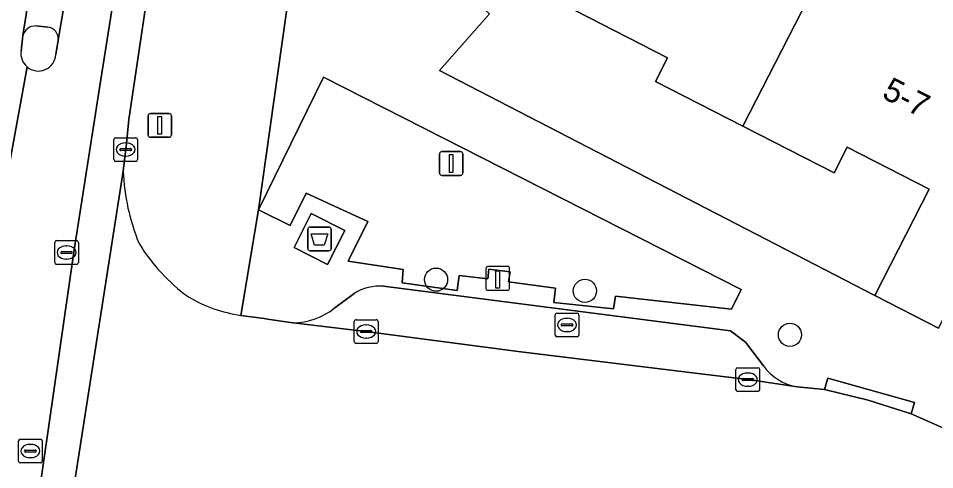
# Model space of a CAD drawing. Extents: x 160349 to 161355, y 381727 to 382854.
# Drawn here: x 160886.69 to 160925.38, y 382435.22 to 382454.27 of the extents above; entities that cross this region are included whole.
import ezdxf

# ---------------------------------------------------------------- set-up
doc = ezdxf.new("R2010")
doc.units = 0
for name, color, linetype in [('IMGEO_Afval_apart_plaats', 7, 'Continuous'), ('IMGEO_Boom', 7, 'Continuous'), ('IMGEO_Erf', 7, 'Continuous'), ('IMGEO_Groenvoorziening', 7, 'Continuous'), ('IMGEO_Kolk', 7, 'Continuous'), ('IMGEO_Laadpaal', 7, 'Continuous'), ('IMGEO_Lichtmast', 7, 'Continuous'), ('IMGEO_Pand', 7, 'Continuous'), ('IMGEO_Pand_nummerreeks', 7, 'Continuous'), ('IMGEO_Parkeervlak_open', 7, 'Continuous'), ('IMGEO_Rijbaan_lokaal_gesloten', 7, 'Continuous'), ('IMGEO_Rijbaan_lokaal_open', 7, 'Continuous'), ('IMGEO_Rioolput', 7, 'Continuous'), ('IMGEO_Verkeerseiland_open', 7, 'Continuous'), ('IMGEO_Voetpad_gesloten', 7, 'Continuous'), ('IMGEO_Voetpad_open', 7, 'Continuous')]:
    doc.layers.add(name, color=color, linetype=linetype)

msp = doc.modelspace()

# ---------------------------------------------------------------- linework, layer by layer
at = {"layer": 'IMGEO_Afval_apart_plaats'}
for p, q in [((160898.913, 382444.558), (160898.913, 382445.358)), ((160898.913, 382445.358), (160898.913, 382444.558)), ((160899.013, 382445.458), (160899.803, 382445.458)), ((160899.803, 382445.458), (160899.013, 382445.458)), ((160899.903, 382445.358), (160899.903, 382444.558)), ((160899.903, 382444.558), (160899.903, 382445.358)), ((160899.803, 382444.458), (160899.013, 382444.458)), ((160899.013, 382444.458), (160899.803, 382444.458))]:
    msp.add_line(p, q, dxfattribs=at)
msp.add_lwpolyline([(160899.056, 382445.172), (160899.76, 382445.172), (160899.611, 382444.702), (160899.205, 382444.702), (160899.056, 382445.172)], dxfattribs=at)
for centre, start, end in [((160899.013, 382445.358), 90, 180), ((160899.013, 382445.358), 90, 180), ((160899.803, 382445.358), 0, 90), ((160899.803, 382445.358), 360, 90), ((160899.013, 382444.558), 180, 270), ((160899.013, 382444.558), 180, 270), ((160899.803, 382444.558), 270, 0), ((160899.803, 382444.558), 270, 0)]:
    msp.add_arc(centre, 0.1, start, end, dxfattribs=at)
at = {"layer": 'IMGEO_Boom'}
for centre in [(160904.329, 382443.242), (160910.613, 382442.768), (160919.272, 382440.914)]:
    msp.add_circle(centre, 0.489, dxfattribs=at)
at = {"layer": 'IMGEO_Erf'}
msp.add_lwpolyline([(160906.592, 382454.452), (160904.48, 382452.066), (160922.851, 382442.573), (160925.147, 382447.059), (160921.691, 382448.829), (160921.135, 382447.744), (160917.282, 382449.717), (160913.592, 382451.607), (160914.103, 382452.604), (160910.201, 382454.603)], dxfattribs=at)
at = {"layer": 'IMGEO_Groenvoorziening'}
msp.add_lwpolyline([(160917.208, 382442.826), (160899.584, 382451.793), (160896.839, 382446.183), (160898.176, 382445.52), (160898.846, 382446.895), (160901.455, 382445.693), (160900.619, 382444.022), (160902.937, 382443.671), (160902.893, 382443.102), (160905.221, 382442.785), (160905.31, 382443.413), (160906.51, 382443.282), (160906.556, 382443.679), (160907.46, 382443.568), (160907.39, 382443.148), (160909.369, 382442.886), (160909.297, 382442.281), (160911.82, 382442.014), (160911.91, 382442.543), (160916.797, 382441.995)], close=True, dxfattribs=at)
at = {"layer": 'IMGEO_Kolk'}
for p, q in [((160890.727, 382448.306), (160890.727, 382449.158)), ((160890.802, 382449.232), (160891.654, 382449.232)), ((160891.728, 382449.158), (160891.728, 382448.306)), ((160890.986, 382448.726), (160890.986, 382448.738)), ((160891.029, 382448.775), (160891.427, 382448.775)), ((160891.215, 382449.012), (160891.24, 382449.012)), ((160891.47, 382448.738), (160891.47, 382448.726)), ((160891.424, 382448.689), (160891.026, 382448.689)), ((160891.238, 382448.452), (160891.213, 382448.452)), ((160891.654, 382448.232), (160890.802, 382448.232)), ((160900.879, 382440.627), (160900.879, 382441.479)), ((160900.954, 382441.553), (160901.806, 382441.553)), ((160901.88, 382441.479), (160901.88, 382440.627)), ((160901.138, 382441.047), (160901.138, 382441.059)), ((160901.576, 382441.01), (160901.178, 382441.01)), ((160901.181, 382441.096), (160901.579, 382441.096)), ((160901.367, 382441.333), (160901.392, 382441.333)), ((160901.622, 382441.059), (160901.622, 382441.047)), ((160901.39, 382440.773), (160901.365, 382440.773)), ((160901.806, 382440.553), (160900.954, 382440.553)), ((160917.066, 382439.523), (160917.918, 382439.523)), ((160916.991, 382438.597), (160916.991, 382439.449)), ((160917.293, 382439.066), (160917.691, 382439.066)), ((160917.479, 382439.303), (160917.504, 382439.303)), ((160917.992, 382439.449), (160917.992, 382438.597)), ((160917.25, 382439.017), (160917.25, 382439.029)), ((160917.688, 382438.98), (160917.29, 382438.98)), ((160917.502, 382438.743), (160917.477, 382438.743)), ((160917.734, 382439.029), (160917.734, 382439.017)), ((160917.918, 382438.523), (160917.066, 382438.523))]:
    msp.add_line(p, q, dxfattribs=at)
for points in [[(160890.727, 382448.306), (160890.727, 382449.158)], [(160890.802, 382449.232), (160891.654, 382449.232)], [(160891.728, 382449.158), (160891.728, 382448.306)], [(160891.654, 382448.232), (160890.802, 382448.232)], [(160900.879, 382440.627), (160900.879, 382441.479)], [(160900.954, 382441.553), (160901.806, 382441.553)], [(160901.88, 382441.479), (160901.88, 382440.627)], [(160901.806, 382440.553), (160900.954, 382440.553)], [(160917.066, 382439.523), (160917.918, 382439.523)], [(160916.991, 382438.597), (160916.991, 382439.449)], [(160917.992, 382439.449), (160917.992, 382438.597)], [(160917.918, 382438.523), (160917.066, 382438.523)]]:
    msp.add_lwpolyline(points, dxfattribs=at)
for centre, radius, start, end in [((160890.804, 382449.156), 0.0765, 91.552, 178.448), ((160890.804, 382449.156), 0.0765, 91.552, 178.448), ((160891.652, 382449.156), 0.0765, 1.552, 88.448), ((160891.652, 382449.156), 0.0765, 1.552, 88.448), ((160891.026, 382448.735), 0.0403, 85.8775, 175.7526), ((160891.431, 382448.737), 0.0386, 1.7309, 96.639), ((160891.023, 382448.725), 0.0366, 178.938, 274.7102), ((160891.427, 382448.732), 0.043, 264.8664, 352.4533), ((160890.804, 382448.308), 0.0765, 181.552, 268.448), ((160890.804, 382448.308), 0.0765, 181.552, 268.448), ((160891.652, 382448.308), 0.0765, 271.552, 358.448), ((160891.652, 382448.308), 0.0765, 271.552, 358.448), ((160900.956, 382441.477), 0.0765, 91.552, 178.448), ((160900.956, 382441.477), 0.0765, 91.552, 178.448), ((160901.804, 382441.477), 0.0765, 1.552, 88.448), ((160901.804, 382441.477), 0.0765, 1.552, 88.448), ((160901.178, 382441.056), 0.0403, 85.8775, 175.7526), ((160901.175, 382441.046), 0.0366, 178.938, 274.7102), ((160901.579, 382441.053), 0.043, 264.8664, 352.4533), ((160901.583, 382441.058), 0.0386, 1.7309, 96.639), ((160900.956, 382440.629), 0.0765, 181.552, 268.448), ((160900.956, 382440.629), 0.0765, 181.552, 268.448), ((160901.804, 382440.629), 0.0765, 271.552, 358.448), ((160901.804, 382440.629), 0.0765, 271.552, 358.448), ((160917.068, 382439.447), 0.0765, 91.552, 178.448), ((160917.068, 382439.447), 0.0765, 91.552, 178.448), ((160917.916, 382439.447), 0.0765, 1.552, 88.448), ((160917.916, 382439.447), 0.0765, 1.552, 88.448), ((160917.29, 382439.026), 0.0403, 85.8775, 175.7526), ((160917.695, 382439.028), 0.0386, 1.7309, 96.639), ((160917.287, 382439.016), 0.0366, 178.938, 274.7102), ((160917.691, 382439.023), 0.043, 264.8664, 352.4533), ((160917.068, 382438.599), 0.0765, 181.552, 268.448), ((160917.068, 382438.599), 0.0765, 181.552, 268.448), ((160917.916, 382438.599), 0.0765, 271.552, 358.448), ((160917.916, 382438.599), 0.0765, 271.552, 358.448)]:
    msp.add_arc(centre, radius, start, end, dxfattribs=at)
for centre, major_axis, ratio, start_param, end_param in [((160891.214, 382448.732), (-0.387, 0.002), 0.722429, 4.712389, 7.853982), ((160891.239, 382448.732), (-0.39, 0.002), 0.717154, 1.570796, 4.712389), ((160901.366, 382441.053), (-0.387, 0.002), 0.722429, 4.712389, 7.853982), ((160901.391, 382441.053), (-0.39, 0.002), 0.717154, 1.570796, 4.712389), ((160917.478, 382439.023), (-0.387, 0.002), 0.722429, 4.712389, 7.853982), ((160917.503, 382439.023), (-0.39, 0.002), 0.717154, 1.570796, 4.712389)]:
    msp.add_ellipse(centre, major_axis=major_axis, ratio=ratio, start_param=start_param, end_param=end_param, dxfattribs=at)
at = {"layer": 'IMGEO_Laadpaal'}
for p, q in [((160906.435, 382443.712), (160906.435, 382442.871)), ((160906.435, 382443.712), (160906.435, 382442.871)), ((160907.351, 382443.796), (160906.51, 382443.796)), ((160907.351, 382443.796), (160906.51, 382443.796)), ((160907.435, 382442.88), (160907.435, 382443.721)), ((160907.435, 382442.88), (160907.435, 382443.721)), ((160906.519, 382442.796), (160907.36, 382442.796)), ((160906.519, 382442.796), (160907.36, 382442.796))]:
    msp.add_line(p, q, dxfattribs=at)
msp.add_lwpolyline([(160906.85, 382443.609), (160907.01, 382443.609), (160907.01, 382442.876), (160906.85, 382442.876), (160906.85, 382443.609)], dxfattribs=at)
for centre, start, end in [((160906.513, 382443.718), 92.4484, 184.2845), ((160906.513, 382443.718), 92.4484, 184.2845), ((160907.357, 382443.718), 2.4484, 94.2845), ((160907.357, 382443.718), 2.4484, 94.2845), ((160906.513, 382442.874), 182.4484, 274.2845), ((160906.513, 382442.874), 182.4484, 274.2845), ((160907.357, 382442.874), 272.4484, 4.2845), ((160907.357, 382442.874), 272.4484, 4.2845)]:
    msp.add_arc(centre, 0.0779, start, end, dxfattribs=at)
at = {"layer": 'IMGEO_Lichtmast'}
for p, q in [((160892.17, 382449.351), (160892.17, 382450.151)), ((160892.17, 382450.151), (160892.17, 382449.351)), ((160892.27, 382450.251), (160893.06, 382450.251)), ((160893.06, 382450.251), (160892.27, 382450.251)), ((160893.16, 382450.151), (160893.16, 382449.351)), ((160893.16, 382449.351), (160893.16, 382450.151)), ((160893.06, 382449.251), (160892.27, 382449.251)), ((160892.27, 382449.251), (160893.06, 382449.251)), ((160904.472, 382447.743), (160904.472, 382448.543)), ((160904.472, 382448.543), (160904.472, 382447.743)), ((160904.572, 382448.643), (160905.362, 382448.643)), ((160905.362, 382448.643), (160904.572, 382448.643)), ((160905.462, 382448.543), (160905.462, 382447.743)), ((160905.462, 382447.743), (160905.462, 382448.543)), ((160905.362, 382447.643), (160904.572, 382447.643)), ((160904.572, 382447.643), (160905.362, 382447.643))]:
    msp.add_line(p, q, dxfattribs=at)
for points in [[(160892.59, 382450.126), (160892.74, 382450.126), (160892.74, 382449.376), (160892.59, 382449.376), (160892.59, 382450.126)], [(160904.892, 382448.518), (160905.042, 382448.518), (160905.042, 382447.768), (160904.892, 382447.768), (160904.892, 382448.518)]]:
    msp.add_lwpolyline(points, dxfattribs=at)
for centre, start, end in [((160892.27, 382450.151), 90, 180), ((160892.27, 382450.151), 90, 180), ((160893.06, 382450.151), 0, 90), ((160893.06, 382450.151), 360, 90), ((160892.27, 382449.351), 180, 270), ((160892.27, 382449.351), 180, 270), ((160893.06, 382449.351), 270, 0), ((160893.06, 382449.351), 270, 0), ((160904.572, 382448.543), 90, 180), ((160904.572, 382448.543), 90, 180), ((160905.362, 382448.543), 0, 90), ((160905.362, 382448.543), 360, 90), ((160904.572, 382447.743), 180, 270), ((160904.572, 382447.743), 180, 270), ((160905.362, 382447.743), 270, 0), ((160905.362, 382447.743), 270, 0)]:
    msp.add_arc(centre, 0.1, start, end, dxfattribs=at)
at = {"layer": 'IMGEO_Pand'}
for points in [[(160917.282, 382449.717), (160923.327, 382461.522), (160919.518, 382463.473), (160918.973, 382462.408), (160915.627, 382464.115), (160915.796, 382464.488), (160915.375, 382464.704), (160912.481, 382459.054), (160910.201, 382454.603), (160914.103, 382452.604), (160913.592, 382451.607)], [(160917.282, 382449.717), (160921.135, 382447.744), (160921.691, 382448.829), (160925.147, 382447.059), (160922.851, 382442.573), (160925.539, 382441.196), (160927.255, 382444.549), (160929.535, 382448.999), (160930.431, 382450.748), (160929.78, 382451.081), (160931.168, 382453.792), (160929.43, 382454.682), (160930.608, 382456.981), (160930.227, 382457.177), (160930.017, 382456.768), (160926.597, 382458.52), (160927.136, 382459.572), (160923.327, 382461.522)]]:
    msp.add_lwpolyline(points, close=True, dxfattribs=at)
at = {"layer": 'IMGEO_Parkeervlak_open'}
for points in [[(160918.151, 382439.601), (160917.394, 382440.598), (160916.755, 382441.088), (160902.113, 382442.964)], [(160900.871, 382442.662), (160900.05, 382442.046)], [(160898.291, 382441.422), (160901.475, 382441.042), (160907.791, 382440.217), (160915.627, 382439.248), (160917.609, 382439.008), (160919.571, 382438.718)]]:
    msp.add_lwpolyline(points, dxfattribs=at)
for centre, radius, start, end in [((160901.963, 382440.876), 2.094, 85.8938, 121.4394), ((160898.275, 382444.257), 2.835, 270.3154, 308.7486), ((160919.95, 382440.911), 2.225, 216.0578, 260.1929)]:
    msp.add_arc(centre, radius, start, end, dxfattribs=at)
at = {"layer": 'IMGEO_Rijbaan_lokaal_gesloten'}
for points in [[(160890.141, 382451.415), (160892.108, 382463.874), (160895.895, 382489.251), (160897.813, 382502.989), (160899.617, 382517.022), (160901.158, 382529.153), (160902.092, 382536.989), (160905.633, 382566.169), (160907.994, 382582.53), (160908.748, 382586.303)], [(160892.108, 382463.874), (160890.141, 382451.415), (160889.059, 382444.497), (160885.584, 382420.595)], [(160886.811, 382452.89), (160886.888, 382453.538), (160887.226, 382455.684), (160887.327, 382456.328)], [(160888.814, 382456.17), (160888.738, 382455.514), (160888.376, 382453.349), (160888.276, 382452.743)], [(160885.402, 382408.232), (160887.753, 382425.309), (160888.221, 382429.209), (160888.323, 382429.899), (160891.119, 382447.814), (160891.257, 382448.985), (160891.354, 382449.993), (160892.217, 382455.785)], [(160870.943, 382366.742), (160870.039, 382363.675), (160871.535, 382363.229), (160871.549, 382363.225), (160872.864, 382367.516), (160875.093, 382376.203), (160878.093, 382391.995), (160879.468, 382401.203), (160881.177, 382413.62), (160883.781, 382431.953), (160885.906, 382445.891), (160887.065, 382452.22)], [(160887.065, 382452.22), (160885.906, 382445.891), (160883.781, 382431.953), (160881.177, 382413.62), (160879.468, 382401.203), (160878.093, 382391.995), (160875.093, 382376.203), (160872.864, 382367.516), (160871.549, 382363.225), (160874.812, 382362.252), (160876.305, 382367.268), (160878.01, 382373.759), (160879.223, 382378.677), (160880.076, 382382.874), (160881.485, 382391.022), (160882.6, 382398.989), (160883.453, 382405.054), (160885.584, 382420.595), (160889.059, 382444.497), (160890.141, 382451.415)]]:
    msp.add_lwpolyline(points, dxfattribs=at)
for centre, radius, start, end in [((160887.539, 382452.783), 0.736, 171.6437, 229.8802), ((160887.54, 382452.783), 0.737, 229.8517, 356.8649)]:
    msp.add_arc(centre, radius, start, end, dxfattribs=at)
at = {"layer": 'IMGEO_Rijbaan_lokaal_open'}
for points in [[(160891.119, 382447.814), (160888.323, 382429.899)], [(160939.126, 382430.357), (160930.938, 382434.626), (160927.192, 382436.347), (160924.383, 382437.577), (160922.575, 382438.159), (160920.731, 382438.61), (160919.571, 382438.718), (160917.609, 382439.008), (160915.627, 382439.248), (160907.791, 382440.217), (160901.475, 382441.042), (160898.291, 382441.422), (160898.083, 382441.442), (160897.21, 382441.577), (160897.079, 382441.596), (160896.089, 382441.736)]]:
    msp.add_lwpolyline(points, dxfattribs=at)
for centre, radius, start, end in [((160900.198, 382448.22), 9.088, 182.5635, 202.3066), ((160898.526, 382448.893), 7.897, 211.465, 233.8905), ((160896.966, 382447.789), 6.116, 239.6132, 261.7584)]:
    msp.add_arc(centre, radius, start, end, dxfattribs=at)
at = {"layer": 'IMGEO_Rioolput'}
for p, q in [((160888.305, 382444.887), (160889.157, 382444.887)), ((160888.23, 382443.961), (160888.23, 382444.813)), ((160888.718, 382444.667), (160888.743, 382444.667)), ((160889.231, 382444.813), (160889.231, 382443.961)), ((160888.489, 382444.381), (160888.489, 382444.393)), ((160888.927, 382444.344), (160888.529, 382444.344)), ((160888.532, 382444.43), (160888.93, 382444.43)), ((160888.741, 382444.107), (160888.716, 382444.107)), ((160888.973, 382444.393), (160888.973, 382444.381)), ((160889.157, 382443.887), (160888.305, 382443.887)), ((160909.435, 382441.83), (160910.287, 382441.83)), ((160909.36, 382440.904), (160909.36, 382441.756)), ((160909.848, 382441.61), (160909.873, 382441.61)), ((160910.361, 382441.756), (160910.361, 382440.904)), ((160909.619, 382441.324), (160909.619, 382441.336)), ((160910.057, 382441.287), (160909.659, 382441.287)), ((160909.662, 382441.373), (160910.06, 382441.373)), ((160909.871, 382441.05), (160909.846, 382441.05)), ((160910.103, 382441.336), (160910.103, 382441.324)), ((160910.287, 382440.83), (160909.435, 382440.83)), ((160886.703, 382435.584), (160886.703, 382436.436)), ((160886.778, 382436.51), (160887.63, 382436.51)), ((160887.704, 382436.436), (160887.704, 382435.584)), ((160886.962, 382436.004), (160886.962, 382436.016)), ((160887.005, 382436.053), (160887.403, 382436.053)), ((160887.191, 382436.29), (160887.216, 382436.29)), ((160887.446, 382436.016), (160887.446, 382436.004)), ((160887.4, 382435.967), (160887.002, 382435.967)), ((160887.214, 382435.73), (160887.189, 382435.73)), ((160887.63, 382435.51), (160886.778, 382435.51))]:
    msp.add_line(p, q, dxfattribs=at)
for points in [[(160888.305, 382444.887), (160889.157, 382444.887)], [(160888.23, 382443.961), (160888.23, 382444.813)], [(160889.231, 382444.813), (160889.231, 382443.961)], [(160889.157, 382443.887), (160888.305, 382443.887)], [(160909.435, 382441.83), (160910.287, 382441.83)], [(160909.36, 382440.904), (160909.36, 382441.756)], [(160910.361, 382441.756), (160910.361, 382440.904)], [(160910.287, 382440.83), (160909.435, 382440.83)], [(160886.703, 382435.584), (160886.703, 382436.436)], [(160886.778, 382436.51), (160887.63, 382436.51)], [(160887.704, 382436.436), (160887.704, 382435.584)], [(160887.63, 382435.51), (160886.778, 382435.51)]]:
    msp.add_lwpolyline(points, dxfattribs=at)
for centre, radius, start, end in [((160888.307, 382444.811), 0.0765, 91.552, 178.448), ((160888.307, 382444.811), 0.0765, 91.552, 178.448), ((160889.155, 382444.811), 0.0765, 1.552, 88.448), ((160889.155, 382444.811), 0.0765, 1.552, 88.448), ((160888.529, 382444.39), 0.0403, 85.8775, 175.7526), ((160888.526, 382444.38), 0.0366, 178.938, 274.7102), ((160888.93, 382444.387), 0.043, 264.8664, 352.4533), ((160888.934, 382444.392), 0.0386, 1.7309, 96.639), ((160888.307, 382443.963), 0.0765, 181.552, 268.448), ((160888.307, 382443.963), 0.0765, 181.552, 268.448), ((160889.155, 382443.963), 0.0765, 271.552, 358.448), ((160889.155, 382443.963), 0.0765, 271.552, 358.448), ((160909.437, 382441.754), 0.0765, 91.552, 178.448), ((160909.437, 382441.754), 0.0765, 91.552, 178.448), ((160910.285, 382441.754), 0.0765, 1.552, 88.448), ((160910.285, 382441.754), 0.0765, 1.552, 88.448), ((160909.659, 382441.333), 0.0403, 85.8775, 175.7526), ((160909.656, 382441.323), 0.0366, 178.938, 274.7102), ((160910.06, 382441.33), 0.043, 264.8664, 352.4533), ((160910.064, 382441.335), 0.0386, 1.7309, 96.639), ((160909.437, 382440.906), 0.0765, 181.552, 268.448), ((160909.437, 382440.906), 0.0765, 181.552, 268.448), ((160910.285, 382440.906), 0.0765, 271.552, 358.448), ((160910.285, 382440.906), 0.0765, 271.552, 358.448), ((160886.78, 382436.434), 0.0765, 91.552, 178.448), ((160886.78, 382436.434), 0.0765, 91.552, 178.448), ((160887.628, 382436.434), 0.0765, 1.552, 88.448), ((160887.628, 382436.434), 0.0765, 1.552, 88.448), ((160887.002, 382436.013), 0.0403, 85.8775, 175.7526), ((160886.999, 382436.003), 0.0366, 178.938, 274.7102), ((160887.403, 382436.01), 0.043, 264.8664, 352.4533), ((160887.407, 382436.015), 0.0386, 1.7309, 96.639), ((160886.78, 382435.586), 0.0765, 181.552, 268.448), ((160886.78, 382435.586), 0.0765, 181.552, 268.448), ((160887.628, 382435.586), 0.0765, 271.552, 358.448), ((160887.628, 382435.586), 0.0765, 271.552, 358.448)]:
    msp.add_arc(centre, radius, start, end, dxfattribs=at)
for centre, major_axis, ratio, start_param, end_param in [((160888.717, 382444.387), (-0.387, 0.002), 0.722429, 4.712389, 7.853982), ((160888.742, 382444.387), (-0.39, 0.002), 0.717154, 1.570796, 4.712389), ((160909.847, 382441.33), (-0.387, 0.002), 0.722429, 4.712389, 7.853982), ((160909.872, 382441.33), (-0.39, 0.002), 0.717154, 1.570796, 4.712389), ((160887.19, 382436.01), (-0.387, 0.002), 0.722429, 4.712389, 7.853982), ((160887.215, 382436.01), (-0.39, 0.002), 0.717154, 1.570796, 4.712389)]:
    msp.add_ellipse(centre, major_axis=major_axis, ratio=ratio, start_param=start_param, end_param=end_param, dxfattribs=at)
at = {"layer": 'IMGEO_Verkeerseiland_open'}
for points in [[(160887.939, 382453.897), (160887.438, 382453.947)], [(160886.888, 382453.538), (160886.811, 382452.89)], [(160888.276, 382452.743), (160888.376, 382453.349)]]:
    msp.add_lwpolyline(points, dxfattribs=at)
for centre, radius, start, end in [((160887.409, 382453.412), 0.536, 86.8523, 166.4194), ((160887.886, 382453.407), 0.493, 353.2653, 83.8755), ((160887.539, 382452.783), 0.736, 171.6437, 229.8802), ((160887.54, 382452.783), 0.737, 229.8517, 356.8649)]:
    msp.add_arc(centre, radius, start, end, dxfattribs=at)
at = {"layer": 'IMGEO_Voetpad_gesloten'}
msp.add_lwpolyline([(160900.48, 382445.318), (160899.062, 382446.034), (160898.336, 382444.597), (160899.754, 382443.881)], close=True, dxfattribs=at)
at = {"layer": 'IMGEO_Voetpad_open'}
for points in [[(160925.539, 382441.196), (160922.851, 382442.573), (160904.48, 382452.066), (160906.592, 382454.452), (160905.24, 382455.698), (160899.625, 382458.599), (160898.803, 382460.149), (160896.839, 382446.183), (160896.089, 382441.736), (160897.079, 382441.596), (160897.21, 382441.577), (160898.083, 382441.442), (160898.291, 382441.422)], [(160896.089, 382441.736), (160896.839, 382446.183), (160898.803, 382460.149)], [(160892.418, 382456.79), (160892.217, 382455.785), (160891.354, 382449.993), (160891.257, 382448.985), (160891.119, 382447.814)], [(160887.226, 382455.684), (160886.888, 382453.538)], [(160888.376, 382453.349), (160888.738, 382455.514)], [(160887.438, 382453.947), (160887.939, 382453.897)], [(160902.113, 382442.964), (160916.755, 382441.088), (160917.394, 382440.598), (160918.151, 382439.601)], [(160900.05, 382442.046), (160900.871, 382442.662)], [(160919.571, 382438.718), (160920.731, 382438.61), (160920.87, 382439.09), (160924.522, 382438.057), (160924.383, 382437.577), (160927.192, 382436.347), (160930.938, 382434.626), (160939.126, 382430.357)]]:
    msp.add_lwpolyline(points, dxfattribs=at)
for points in [[(160896.839, 382446.183), (160899.584, 382451.793), (160917.208, 382442.826), (160916.797, 382441.995), (160911.91, 382442.543), (160911.82, 382442.014), (160909.297, 382442.281), (160909.369, 382442.886), (160907.39, 382443.148), (160907.46, 382443.568), (160906.556, 382443.679), (160906.51, 382443.282), (160905.31, 382443.413), (160905.221, 382442.785), (160902.893, 382443.102), (160902.937, 382443.671), (160900.619, 382444.022), (160901.455, 382445.693), (160898.846, 382446.895), (160898.176, 382445.52)], [(160900.48, 382445.318), (160899.754, 382443.881), (160898.336, 382444.597), (160899.062, 382446.034)], [(160920.731, 382438.61), (160922.575, 382438.159), (160924.383, 382437.577), (160924.522, 382438.057), (160920.87, 382439.09)]]:
    msp.add_lwpolyline(points, close=True, dxfattribs=at)
for centre, radius, start, end in [((160887.409, 382453.412), 0.536, 86.8523, 166.4194), ((160887.886, 382453.407), 0.493, 353.2653, 83.8755), ((160900.198, 382448.22), 9.088, 182.5635, 202.3066), ((160898.526, 382448.893), 7.897, 211.465, 233.8905), ((160901.963, 382440.876), 2.094, 85.8938, 121.4394), ((160896.966, 382447.789), 6.116, 239.6132, 261.7584), ((160898.275, 382444.257), 2.835, 270.3154, 308.7486), ((160919.95, 382440.911), 2.225, 216.0578, 260.1929)]:
    msp.add_arc(centre, radius, start, end, dxfattribs=at)

# ---------------------------------------------------------------- texts
at = {"layer": 'IMGEO_Pand_nummerreeks'}
msp.add_text('5-7', height=1, rotation=332.8793, dxfattribs=at).set_placement((160923.106, 382450.936))

doc.saveas('drawing.dxf')
